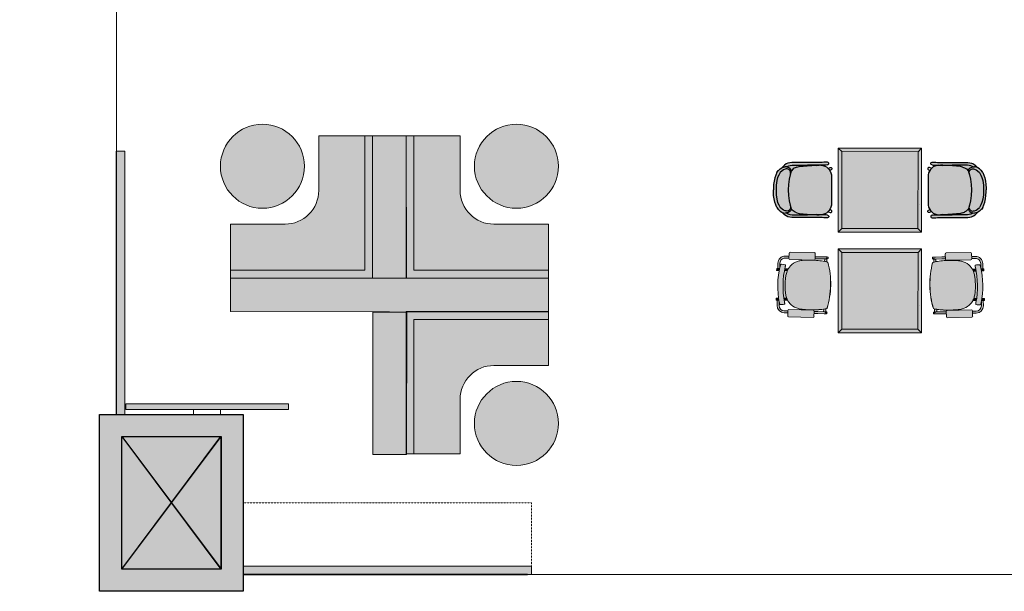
# Model space of a CAD drawing. Header units: millimetres. Extents: x 31882 to 271790, y -35693 to 24917.
# Tile 270 of 524: x 112791 to 121718, y 4049 to 9229. Entities that reach past the tile are written whole.
import ezdxf

# ---------------------------------------------------------------- set-up
doc = ezdxf.new("R2010")
doc.units = ezdxf.units.MM
doc.header["$MEASUREMENT"] = 0
doc.linetypes.add('( Dashed )', pattern=[0.75, 0.5, -0.25])
doc.linetypes.add('DASHED', pattern=[19.05, 12.7, -6.35])
for name, color, linetype, lineweight in [('00 Structural', 2, 'Continuous', 25), ('02 Furniture', 14, 'Continuous', 25), ('02_Elevation 00', 8, 'Continuous', 9), ('02_Elevation 01', 14, 'Continuous', 9), ('08_Hatch', 140, 'Continuous', 9), ('Furniture', 14, 'Continuous', 9), ('Grey', 8, 'Continuous', 9), ('Grey - 8', 8, 'DASHED', 15), ('Layer 1', 7, 'Continuous', 0)]:
    doc.layers.add(name, color=color, linetype=linetype, lineweight=lineweight)
doc.layers.add('03 Partition', color=7, linetype='Continuous', lineweight=25, true_color=0x2776bb)
doc.layers.add('Furniture blocks', color=6, linetype='Continuous')

# ---------------------------------------------------------------- blocks, each defined once
blk = doc.blocks.new("3' dia table")
at = {"layer": 'Layer 1'}
h = blk.add_hatch(color=255, dxfattribs=at)
h.dxf.hatch_style = 1
edge = h.paths.add_edge_path()
edge.add_arc((8817.44, -115.92), 21, 0, 360)
at = {"layer": 'Layer 1', "color": 14}
blk.add_circle((8817.44, -115.92), 21, dxfattribs=at)
blk = doc.blocks.new('olalal')
at = {"ltscale": 0.25}
h = blk.add_hatch(color=255, dxfattribs=at)
h.dxf.hatch_style = 1
edge = h.paths.add_edge_path()
edge.add_line((1721973.68, -79116.21), (1721954.16, -79116.21))
edge.add_line((1721954.16, -79116.21), (1721954.16, -79132.69))
edge.add_line((1721954.16, -79132.69), (1722002.16, -79132.69))
edge.add_line((1722002.16, -79132.69), (1722002.16, -79084.69))
edge.add_line((1722002.16, -79084.69), (1721985.68, -79084.69))
edge.add_line((1721985.68, -79084.69), (1721985.68, -79104.21))
edge.add_arc((1721973.68, -79104.21), 12, 270, 360, ccw=False)
h.paths.add_polyline_path([(1722004.92, -79084.69), (1722002.16, -79084.69), (1722002.16, -79132.69), (1721954.16, -79132.69), (1721954.16, -79135.51), (1722004.92, -79135.51)])
h = blk.add_hatch(color=209, dxfattribs=at)
h.dxf.hatch_style = 1
h.paths.add_polyline_path([(1722004.92, -79135.51), (1722004.92, -79084.69), (1722016.92, -79084.69), (1722017.05, -79135.51)])
h = blk.add_hatch(color=255, dxfattribs=at)
h.dxf.hatch_style = 1
edge = h.paths.add_edge_path()
edge.add_line((1722048.16, -79116.21), (1722067.67, -79116.21))
edge.add_line((1722067.67, -79116.21), (1722067.67, -79132.69))
edge.add_line((1722067.67, -79132.69), (1722019.67, -79132.69))
edge.add_line((1722019.67, -79132.69), (1722019.67, -79084.69))
edge.add_line((1722019.67, -79084.69), (1722036.16, -79084.69))
edge.add_line((1722036.16, -79084.69), (1722036.16, -79104.21))
edge.add_arc((1722048.16, -79104.21), 12, 180, 270)
h.paths.add_polyline_path([(1722016.92, -79084.69), (1722019.67, -79084.69), (1722019.67, -79132.69), (1722067.67, -79132.69), (1722067.67, -79135.51), (1722016.92, -79135.51)])
h = blk.add_hatch(color=209, dxfattribs=at)
h.dxf.hatch_style = 1
h.paths.add_polyline_path([(1722067.69, -79135.44), (1721954.16, -79135.44), (1721954.16, -79147.44), (1722067.69, -79147.58)])
h = blk.add_hatch(color=209, dxfattribs=at)
h.dxf.hatch_style = 1
h.paths.add_polyline_path([(1722004.95, -79147.58), (1722004.95, -79198.4), (1722016.95, -79198.4), (1722017.09, -79147.58)])
h = blk.add_hatch(color=255, dxfattribs=at)
h.dxf.hatch_style = 1
edge = h.paths.add_edge_path()
edge.add_line((1722048.16, -79166.67), (1722067.67, -79166.67))
edge.add_line((1722067.67, -79166.67), (1722067.67, -79150.19))
edge.add_line((1722067.67, -79150.19), (1722019.67, -79150.19))
edge.add_line((1722019.67, -79150.19), (1722019.67, -79198.19))
edge.add_line((1722019.67, -79198.19), (1722036.16, -79198.19))
edge.add_line((1722036.16, -79198.19), (1722036.16, -79178.67))
edge.add_arc((1722048.16, -79178.67), 12, 90, 180, ccw=False)
h.paths.add_polyline_path([(1722016.92, -79198.19), (1722019.67, -79198.19), (1722019.67, -79150.19), (1722067.67, -79150.19), (1722067.67, -79147.37), (1722016.92, -79147.37)])
at = {"layer": '02_Elevation 01'}
for points in [[(1721973.68, -79116.21), (1721954.16, -79116.21), (1721954.16, -79132.69), (1722002.16, -79132.69), (1722002.16, -79084.69), (1721985.68, -79084.69), (1721985.68, -79104.21, -0.414214)], [(1722048.16, -79116.21), (1722067.67, -79116.21), (1722067.67, -79132.69), (1722019.67, -79132.69), (1722019.67, -79084.69), (1722036.16, -79084.69), (1722036.16, -79104.21, 0.414214)], [(1722048.16, -79166.67), (1722067.67, -79166.67), (1722067.67, -79150.19), (1722019.67, -79150.19), (1722019.67, -79198.19), (1722036.16, -79198.19), (1722036.16, -79178.67, -0.414214)]]:
    blk.add_lwpolyline(points, format="xyb", close=True, dxfattribs=at)
at = {"layer": '02_Elevation 01', "ltscale": 0.25}
for points in [[(1722004.92, -79084.69), (1722002.16, -79084.69), (1722002.16, -79132.69), (1721954.16, -79132.69), (1721954.16, -79135.51), (1722004.92, -79135.51), (1722004.92, -79084.69)], [(1722016.92, -79084.69), (1722019.67, -79084.69), (1722019.67, -79132.69), (1722067.67, -79132.69), (1722067.67, -79135.51), (1722016.92, -79135.51), (1722016.92, -79084.69)], [(1722016.92, -79198.19), (1722019.67, -79198.19), (1722019.67, -79150.19), (1722067.67, -79150.19), (1722067.67, -79147.37), (1722016.92, -79147.37), (1722016.92, -79198.19)]]:
    blk.add_lwpolyline(points, dxfattribs=at)
for points in [[(1722004.92, -79135.51), (1722004.92, -79084.69), (1722016.92, -79084.69), (1722017.05, -79135.51)], [(1722067.69, -79135.44), (1721954.16, -79135.44), (1721954.16, -79147.44), (1722067.69, -79147.58)], [(1722004.95, -79147.58), (1722004.95, -79198.4), (1722016.95, -79198.4), (1722017.09, -79147.58)]]:
    blk.add_lwpolyline(points, close=True, dxfattribs=at)
at = {"layer": '02_Elevation 01'}
for points in [[(1722002.16, -79096.69), (1722002.16, -79132.69), (1721966.16, -79132.69)], [(1722019.67, -79096.69), (1722019.67, -79132.69), (1722055.67, -79132.69)], [(1722019.67, -79186.19), (1722019.67, -79150.19), (1722055.67, -79150.19)]]:
    blk.add_lwpolyline(points, dxfattribs=at)
at = {"layer": 'Layer 1', "color": 14, "yscale": 0.7140545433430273, "zscale": 0.7140545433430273}
for p, xscale, rotation in [((1722048.36, -72799.41), 0.7140545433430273, 270.0000000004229), ((1721973.48, -72799.41), -0.7140545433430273, 89.99999999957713), ((1721973.48, -85483.47), 0.7140545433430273, 90.00000000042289)]:
    blk.add_blockref("3' dia table", p, dxfattribs=dict(at, xscale=xscale, rotation=rotation))
blk = doc.blocks.new('24 x 24 seater')
at = {"layer": 'Layer 1'}
h = blk.add_hatch(color=209, dxfattribs=at)
h.dxf.hatch_style = 1
h.paths.add_polyline_path([(8583.42, 39.76), (8613.4, 39.76), (8613.4, 69.56), (8583.42, 69.56)])
h = blk.add_hatch(color=255, dxfattribs=at)
h.dxf.hatch_style = 1
h.paths.add_polyline_path([(8584.74, 41.02), (8612.13, 41.07), (8612.08, 68.29), (8584.69, 68.24)])
at = {"layer": '02_Elevation 01'}
for p, q in [((8583.42, 69.56), (8584.69, 68.24)), ((8613.4, 69.56), (8612.08, 68.29)), ((8583.42, 39.76), (8584.74, 41.02)), ((8603.63, 40.55), (8603.63, 40.54)), ((8603.64, 41.25), (8603.64, 41.24)), ((8613.4, 39.76), (8612.13, 41.07))]:
    blk.add_line(p, q, dxfattribs=at)
at = {"layer": '02_Elevation 01', "ltscale": 3}
for points in [[(8583.42, 39.76), (8613.4, 39.76), (8613.4, 69.56), (8583.42, 69.56)], [(8584.74, 41.02), (8612.13, 41.07), (8612.08, 68.29), (8584.69, 68.24)]]:
    blk.add_lwpolyline(points, close=True, dxfattribs=at)
blk = doc.blocks.new('asdasdasd')
at = {"layer": 'Furniture blocks', "ltscale": 3, "transparency": 33554687}
h = blk.add_hatch(color=254, dxfattribs=at)
h.dxf.hatch_style = 1
h.paths.add_polyline_path([(-395.72, -1387.3), (-395.76, -1386.82), (-395.72, -1386.38), (-395.7, -1386.21), (-395.51, -1385.76), (-395.94, -1386.09), (-396.43, -1386.63), (-396.79, -1387.21), (-397.04, -1387.84), (-397.2, -1388.5), (-397.29, -1389.2), (-397.33, -1389.93), (-397.36, -1396.93), (-397.36, -1398.72), (-397.37, -1399.44), (-397.37, -1399.86), (-397.38, -1400.07), (-397.44, -1400.67), (-397.45, -1401.17), (-397.45, -1401.96), (-397.35, -1402.24), (-397.11, -1402.41), (-396.82, -1402.41), (-396.58, -1402.24), (-396.49, -1401.95), (-396.43, -1401.52), (-396.43, -1401.4), (-396.42, -1400.92), (-396.39, -1400.58), (-396.37, -1400.05), (-396.37, -1399.86), (-396.36, -1399.45), (-396.36, -1398.89), (-396.36, -1398.84), (-396.36, -1398.74), (-396.36, -1398.72), (-396.36, -1396.93), (-396.39, -1394.77), (-396.37, -1389.96), (-396.34, -1389.28), (-396.26, -1388.67), (-396.13, -1388.13), (-395.94, -1387.65)])
h.paths.add_polyline_path([(-394.37, -1385.72), (-393.72, -1385.08), (-392.85, -1384.54), (-391.93, -1384.15), (-390.84, -1383.86), (-389.27, -1383.61), (-387.52, -1383.57), (-385.76, -1383.61), (-384.19, -1383.86), (-383.1, -1384.15), (-382.18, -1384.54), (-381.31, -1385.08), (-380.66, -1385.72), (-380.32, -1386.24), (-380.08, -1386.83), (-380.02, -1387.21, -0.526709), (-381.64, -1388.76), (-380.83, -1389.01, 0.349179), (-379.31, -1387.37), (-379.31, -1387.3), (-379.27, -1386.82), (-379.31, -1386.38), (-379.34, -1386.21), (-379.52, -1385.76), (-379.53, -1385.72), (-379.6, -1385.6), (-379.94, -1385.01), (-380.51, -1384.44), (-380.57, -1384.38), (-381.27, -1383.88), (-382.2, -1383.44), (-383.16, -1383.12), (-384.32, -1382.87), (-385.59, -1382.72), (-386.81, -1382.67), (-387.52, -1382.68), (-388.22, -1382.67), (-389.44, -1382.72), (-390.71, -1382.87), (-391.87, -1383.12), (-392.83, -1383.44), (-393.76, -1383.88), (-394.46, -1384.38), (-394.52, -1384.44), (-395.09, -1385.01), (-395.43, -1385.6), (-395.5, -1385.72), (-395.51, -1385.76), (-395.7, -1386.21), (-395.72, -1386.38), (-395.76, -1386.82), (-395.72, -1387.3), (-395.94, -1387.65), (-396.13, -1388.13), (-396.26, -1388.67), (-396.34, -1389.28), (-396.37, -1389.96), (-396.39, -1394.77), (-396.36, -1396.93), (-396.36, -1398.74), (-396.34, -1398.13), (-396.12, -1394.63), (-396.03, -1393.2), (-395.97, -1392.52), (-395.88, -1391.84), (-395.69, -1391.05), (-395.42, -1390.37), (-395.25, -1390.1), (-395.01, -1389.73), (-394.2, -1389.01), (-393.39, -1388.76, -0.526709), (-395.01, -1387.21), (-394.95, -1386.83), (-394.71, -1386.24)])
h.paths.add_polyline_path([(-378.61, -1386.63), (-379.09, -1386.09), (-379.52, -1385.76), (-379.34, -1386.21), (-379.31, -1386.38), (-379.27, -1386.82), (-379.31, -1387.3), (-379.1, -1387.65), (-378.9, -1388.13), (-378.77, -1388.67), (-378.7, -1389.28), (-378.66, -1389.96), (-378.64, -1394.77), (-378.67, -1396.93), (-378.67, -1398.72), (-378.67, -1398.74), (-378.67, -1398.84), (-378.67, -1398.89), (-378.67, -1399.45), (-378.66, -1399.86), (-378.66, -1400.05), (-378.64, -1400.58), (-378.61, -1400.92), (-378.6, -1401.4), (-378.6, -1401.52), (-378.54, -1401.95), (-378.45, -1402.24), (-378.21, -1402.41), (-377.92, -1402.41), (-377.68, -1402.24), (-377.58, -1401.96), (-377.58, -1401.17), (-377.6, -1400.67), (-377.65, -1400.07), (-377.66, -1399.86), (-377.66, -1399.44), (-377.67, -1398.72), (-377.67, -1396.93), (-377.7, -1389.93), (-377.74, -1389.2), (-377.83, -1388.5), (-377.99, -1387.84), (-378.24, -1387.21)])
h.paths.add_polyline_path([(-378.77, -1388.67), (-378.9, -1388.13), (-379.1, -1387.65), (-379.31, -1387.3), (-379.31, -1387.37, -0.349179), (-380.83, -1389.01), (-380.02, -1389.73), (-379.78, -1390.1), (-379.61, -1390.37), (-379.34, -1391.05), (-379.15, -1391.84), (-379.06, -1392.52), (-379.01, -1393.2), (-378.91, -1394.63), (-378.69, -1398.13), (-378.67, -1398.74), (-378.67, -1396.93), (-378.64, -1394.77), (-378.66, -1389.96), (-378.7, -1389.28)])
h = blk.add_hatch(color=255, dxfattribs=at)
h.dxf.hatch_style = 1
h.paths.add_polyline_path([(-380.32, -1386.24), (-380.66, -1385.72), (-381.31, -1385.08), (-382.18, -1384.54), (-383.1, -1384.15), (-384.19, -1383.86), (-385.76, -1383.61), (-387.52, -1383.57), (-389.27, -1383.61), (-390.84, -1383.86), (-391.93, -1384.15), (-392.85, -1384.54), (-393.72, -1385.08), (-394.37, -1385.72), (-394.71, -1386.24), (-394.95, -1386.83), (-395.01, -1387.21, 0.526709), (-393.39, -1388.76), (-392.88, -1388.6), (-391.34, -1388.25), (-389.43, -1387.97), (-387.52, -1387.88), (-385.6, -1387.97), (-383.69, -1388.25), (-382.15, -1388.6), (-381.64, -1388.76, 0.526709), (-380.02, -1387.21), (-380.08, -1386.83)])
h = blk.add_hatch(color=255, dxfattribs=at)
h.dxf.hatch_style = 1
h.paths.add_polyline_path([(-379.06, -1392.52), (-379.15, -1391.84), (-379.34, -1391.05), (-379.61, -1390.37), (-379.78, -1390.1), (-380.02, -1389.73), (-380.83, -1389.01), (-382.15, -1388.6), (-383.69, -1388.25), (-385.6, -1387.97), (-387.51, -1387.88), (-387.52, -1387.88), (-389.43, -1387.97), (-391.34, -1388.25), (-392.88, -1388.6), (-394.2, -1389.01), (-395.01, -1389.73), (-395.25, -1390.1), (-395.42, -1390.37), (-395.69, -1391.05), (-395.88, -1391.84), (-395.97, -1392.52), (-396.03, -1393.2), (-396.12, -1394.63), (-396.34, -1398.13), (-396.36, -1398.74), (-396.36, -1399.45), (-396.36, -1399.59, 0.369238), (-392.96, -1403.34), (-382.07, -1403.34, 0.369238), (-378.67, -1399.59), (-378.67, -1399.45), (-378.67, -1398.74), (-378.69, -1398.13), (-378.91, -1394.63), (-379.01, -1393.2)])
at = {"layer": 'Furniture blocks', "color": 14}
for p, q in [((-395.78, -1387.71), (-395.78, -1387.71)), ((-395.01, -1387.24), (-395.01, -1387.21)), ((-387.52, -1387.88), (-387.52, -1387.88)), ((-380.02, -1387.24), (-380.02, -1387.21)), ((-379.25, -1387.71), (-379.25, -1387.71)), ((-395.79, -1398.15), (-395.79, -1398.15)), ((-379.24, -1398.15), (-379.24, -1398.15))]:
    blk.add_line(p, q, dxfattribs=at)
for points in [[(-393.76, -1383.88), (-394.46, -1384.38), (-394.52, -1384.44), (-395.09, -1385.01), (-395.43, -1385.6), (-395.5, -1385.72), (-395.51, -1385.76), (-395.7, -1386.21), (-395.72, -1386.38), (-395.76, -1386.82)], [(-393.76, -1383.88), (-392.83, -1383.44), (-391.87, -1383.12), (-390.71, -1382.87), (-389.44, -1382.72), (-388.22, -1382.67), (-387.52, -1382.68)], [(-391.93, -1384.15), (-390.84, -1383.86), (-389.27, -1383.61), (-387.52, -1383.57), (-385.76, -1383.61), (-384.19, -1383.86), (-383.1, -1384.15), (-382.18, -1384.54), (-381.31, -1385.08)], [(-381.27, -1383.88), (-382.2, -1383.44), (-383.16, -1383.12), (-384.32, -1382.87), (-385.59, -1382.72), (-386.81, -1382.67), (-387.51, -1382.68)], [(-381.27, -1383.88), (-380.57, -1384.38), (-380.51, -1384.44), (-379.94, -1385.01), (-379.6, -1385.6), (-379.53, -1385.72), (-379.52, -1385.76), (-379.34, -1386.21), (-379.31, -1386.38), (-379.27, -1386.82)], [(-396.49, -1401.95), (-396.58, -1402.24), (-396.82, -1402.41), (-397.11, -1402.41), (-397.35, -1402.24), (-397.45, -1401.95), (-397.45, -1401.95), (-397.45, -1401.94), (-397.45, -1401.17), (-397.44, -1400.67), (-397.38, -1400.07), (-397.37, -1399.86), (-397.37, -1399.44), (-397.36, -1398.72), (-397.36, -1396.93), (-397.33, -1389.93), (-397.29, -1389.2), (-397.2, -1388.5), (-397.04, -1387.84), (-396.79, -1387.21), (-396.43, -1386.63), (-395.94, -1386.09), (-395.51, -1385.76)], [(-395.72, -1387.3), (-395.94, -1387.65), (-396.13, -1388.13), (-396.26, -1388.67), (-396.34, -1389.28), (-396.37, -1389.96), (-396.39, -1394.77)], [(-394.2, -1389.01), (-392.88, -1388.6), (-391.34, -1388.25), (-389.43, -1387.97), (-387.52, -1387.88), (-387.51, -1387.88), (-385.6, -1387.97), (-383.69, -1388.25), (-382.15, -1388.6), (-380.83, -1389.01)], [(-378.54, -1401.95), (-378.45, -1402.24), (-378.21, -1402.41), (-377.92, -1402.41), (-377.68, -1402.24), (-377.58, -1401.95), (-377.58, -1401.95), (-377.58, -1401.94), (-377.58, -1401.17), (-377.6, -1400.67), (-377.65, -1400.07), (-377.66, -1399.86), (-377.66, -1399.44), (-377.67, -1398.72), (-377.67, -1396.93), (-377.7, -1389.93), (-377.74, -1389.2), (-377.83, -1388.5), (-377.99, -1387.84), (-378.24, -1387.21), (-378.61, -1386.63), (-379.09, -1386.09), (-379.52, -1385.76)], [(-379.31, -1387.3), (-379.1, -1387.65), (-378.9, -1388.13), (-378.77, -1388.67), (-378.7, -1389.28), (-378.66, -1389.96), (-378.64, -1394.77)], [(-395.69, -1391.05), (-395.88, -1391.84), (-395.97, -1392.52), (-396.03, -1393.2), (-396.12, -1394.63), (-396.34, -1398.13), (-396.36, -1398.83), (-396.36, -1398.85), (-396.36, -1398.96)], [(-379.34, -1391.05), (-379.15, -1391.84), (-379.06, -1392.52), (-379.01, -1393.2), (-378.91, -1394.63), (-378.69, -1398.13), (-378.67, -1398.83), (-378.67, -1398.85), (-378.67, -1398.96)], [(-396.49, -1401.95), (-396.43, -1401.52), (-396.43, -1401.4), (-396.42, -1400.92), (-396.39, -1400.58), (-396.37, -1400.05), (-396.37, -1399.86), (-396.36, -1399.45), (-396.36, -1398.72), (-396.36, -1396.93), (-396.39, -1394.77)], [(-378.54, -1401.95), (-378.6, -1401.52), (-378.6, -1401.4), (-378.61, -1400.92), (-378.64, -1400.58), (-378.66, -1400.05), (-378.66, -1399.86), (-378.67, -1399.45), (-378.67, -1398.72), (-378.67, -1396.93), (-378.64, -1394.77)], [(-395.32, -1402.24), (-395.45, -1402.64), (-395.55, -1402.86), (-395.56, -1402.87), (-395.59, -1403.04), (-395.56, -1403.21), (-395.46, -1403.36), (-395.31, -1403.46), (-395.14, -1403.49), (-394.96, -1403.46), (-394.81, -1403.36), (-394.71, -1403.21), (-394.71, -1403.21), (-394.58, -1402.93)], [(-379.71, -1402.24), (-379.58, -1402.64), (-379.48, -1402.86), (-379.47, -1402.87), (-379.44, -1403.04), (-379.47, -1403.21), (-379.57, -1403.36), (-379.72, -1403.46), (-379.9, -1403.49), (-380.07, -1403.46), (-380.22, -1403.36), (-380.32, -1403.21), (-380.32, -1403.21), (-380.45, -1402.93)]]:
    blk.add_lwpolyline(points, dxfattribs=at)
for points in [[(-393.39, -1388.76, -0.526709), (-395.01, -1387.21), (-394.95, -1386.83), (-394.71, -1386.24), (-394.37, -1385.72), (-393.72, -1385.08), (-392.85, -1384.54), (-391.93, -1384.15)], [(-395.69, -1391.05), (-395.42, -1390.37), (-395.25, -1390.1), (-395.01, -1389.73), (-394.2, -1389.01, -0.349179), (-395.72, -1387.37), (-395.72, -1387.3), (-395.76, -1386.82)], [(-381.64, -1388.76, 0.526709), (-380.02, -1387.21), (-380.08, -1386.83), (-380.32, -1386.24), (-380.66, -1385.72), (-381.31, -1385.08)], [(-379.34, -1391.05), (-379.61, -1390.37), (-379.78, -1390.1), (-380.02, -1389.73), (-380.83, -1389.01, 0.349179), (-379.31, -1387.37), (-379.31, -1387.3), (-379.27, -1386.82)], [(-396.36, -1399.59, 0.369238), (-392.96, -1403.34), (-382.07, -1403.34, 0.369238), (-378.67, -1399.59)]]:
    blk.add_lwpolyline(points, format="xyb", dxfattribs=at)
blk = doc.blocks.new('eryey')
at = {"layer": '02 Furniture', "xscale": -1, "rotation": 270.0000000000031}
blk.add_blockref('24 x 24 seater', (1719335.06, -87332.11), dxfattribs=at)
at = {"layer": 'Furniture blocks', "rotation": 90.0000000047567}
blk.add_blockref('asdasdasd', (1717969.12, -78346.21), dxfattribs=at)
at = {"layer": 'Furniture blocks', "xscale": -1, "rotation": 269.9999999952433}
blk.add_blockref('asdasdasd', (1720810.36, -78346.21), dxfattribs=at)
blk = doc.blocks.new('A$C8e4e445a')
at = {"layer": 'Grey - 8', "linetype": 'Continuous'}
h = blk.add_hatch(color=255, dxfattribs=at)
h.dxf.hatch_style = 1
h.paths.add_polyline_path([(14.26, 9.21, -0.414214), (16.21, 7.95), (16.44, 6.86, -0.005063), (16.65, 6.36), (17.15, 6.47), (16.81, 8.08, 0.414214), (14.13, 9.81), (13.05, 9.58), (13.18, 8.97)])
edge = h.paths.add_edge_path()
edge.add_line((4.14, 7.04), (5.24, 7.28))
edge.add_line((5.24, 7.28), (5.11, 7.88))
edge.add_line((5.11, 7.88), (4.01, 7.65))
edge.add_line((4.01, 7.65), (2.1, 7.24))
edge.add_line((2.1, 7.24), (1.5, 7.11))
edge.add_ellipse((1.57, 6.81), major_axis=(-0.065, 0.302), ratio=0.999507, start_angle=0, end_angle=180)
edge.add_line((1.63, 6.51), (1.72, 6.53))
edge.add_line((1.72, 6.53), (1.65, 6.83))
edge.add_line((1.65, 6.83), (1.7, 6.84))
edge.add_arc((2.01, 6.91), 0.317, 193.0455, 229.9666)
edge.add_ellipse((2, 6.9), major_axis=(-0.065, 0.302), ratio=0.999507, start_angle=127.812, end_angle=180)
edge.add_line((2.07, 6.6), (2.23, 6.64))
edge.add_line((2.23, 6.64), (4.14, 7.04))
edge = h.paths.add_edge_path()
edge.add_line((2.37, 6.67), (2.23, 6.64))
edge.add_line((2.23, 6.64), (2.07, 6.6))
edge.add_ellipse((2, 6.9), major_axis=(-0.065, 0.302), ratio=0.999507, start_angle=127.812, end_angle=180, ccw=False)
edge.add_arc((2.01, 6.91), 0.317, 193.0455, 229.9666, ccw=False)
edge.add_line((1.7, 6.84), (1.65, 6.83))
edge.add_arc((1.96, 6.89), 0.309, 191.2342, 192.0588)
edge.add_line((1.65, 6.82), (1.91, 5.62))
edge.add_arc((8.42, -8.27), 15.33, 112.5635, 115.1051, ccw=False)
edge.add_line((2.53, 5.89), (2.37, 6.67))
h = blk.add_hatch(color=255, dxfattribs=at)
h.dxf.hatch_style = 1
h.paths.add_polyline_path([(4.57, -8.5, 0.017446), (5.59, -8.51, 0.029294), (7.67, -8.32, 0.016595), (9.54, -7.98, 0.004864), (10.59, -7.74, 0.007199), (11.39, -7.54, 0.012078), (12.08, -7.34, 0.022183), (12.87, -7.05, 0.0396), (13.81, -6.57, 0.127383), (15.61, -4.72, 0.084429), (16.17, -3.07), (17.05, -2.89, 0.082269), (15.28, 5.43), (14.39, 5.25, 0.012075), (14.2, 5.51, 0.080463), (13.11, 6.6, 0.119714), (10.82, 7.48, 0.044888), (9.57, 7.52, 0.024281), (8.45, 7.41, 0.010103), (7.41, 7.23, 0.005653), (6.34, 7.01, 0.010314), (5.11, 6.73, 0.000413), (5.08, 6.72, 0.003973), (4.64, 6.6, 0.001388), (4.53, 6.57, 0.012418), (3.54, 6.26, 0.034746), (1.59, 5.46, 0.068473), (2.12, -1.73, 0.06847)])
edge = h.paths.add_edge_path()
edge.add_ellipse((9.26, -10.13), major_axis=(0.16, 0.247), ratio=0.992436, start_angle=135.2175, end_angle=224.7825)
edge.add_line((9.32, -10.42), (16.68, -8.84))
edge.add_ellipse((16.62, -8.56), major_axis=(0.247, -0.16), ratio=0.992436, start_angle=-44.7825, end_angle=44.7825)
edge.add_line((16.91, -8.5), (16.56, -6.85))
edge.add_ellipse((16.27, -6.91), major_axis=(0.16, 0.247), ratio=0.992436, start_angle=-44.7825, end_angle=44.7825)
edge.add_line((16.21, -6.62), (8.84, -8.2))
edge.add_ellipse((8.91, -8.48), major_axis=(0.247, -0.16), ratio=0.992436, start_angle=135.2175, end_angle=224.7825)
edge.add_line((8.62, -8.54), (8.97, -10.19))
h.paths.add_polyline_path([(17.08, -4.11, 0.00295), (17.08, -4.23, 0.003672), (17.08, -4.33, 0.005417), (17.08, -4.4, 0.010104), (17.09, -4.47, 0.012558), (17.09, -4.51, 0.030037), (17.1, -4.56, 0.06285), (17.13, -4.62, 0.25677), (17.3, -4.73), (17.64, -4.74, 0.063281), (17.7, -4.74), (18.43, -4.58, 0.06795), (18.49, -4.56, 0.104385), (18.57, -4.49, 0.059613), (18.62, -4.42, 0.034679), (18.64, -4.34, 0.021016), (18.66, -4.26, 0.020694), (18.68, -4.13, 0.026288), (18.69, -3.92, 0.106209), (16.35, 7.07, 0.027911), (16.24, 7.27, 0.019034), (16.18, 7.36, 0.01967), (16.14, 7.42, 0.021188), (16.1, 7.46, 0.041274), (16.04, 7.51, 0.065891), (15.97, 7.55, 0.143639), (15.84, 7.56), (15.11, 7.4, 0.062962), (15.05, 7.38), (14.75, 7.23, 0.277506), (14.63, 7.05, 0.055383), (14.64, 6.98, 0.022248), (14.65, 6.93, 0.011237), (14.67, 6.88, 0.007592), (14.69, 6.82, 0.005316), (14.73, 6.72, 0.004066), (14.8, 6.57, -0.106077)])
edge = h.paths.add_edge_path()
edge.add_ellipse((5.56, 7.21), major_axis=(-0.16, -0.247), ratio=0.992436, start_angle=-44.7825, end_angle=44.7825)
edge.add_line((5.61, 6.92), (12.98, 8.49))
edge.add_ellipse((12.92, 8.78), major_axis=(-0.247, 0.16), ratio=0.992436, start_angle=135.2175, end_angle=224.7825)
edge.add_line((13.2, 8.84), (12.85, 10.49))
edge.add_ellipse((12.57, 10.43), major_axis=(-0.16, -0.247), ratio=0.992436, start_angle=135.2175, end_angle=224.7825)
edge.add_line((12.51, 10.71), (5.14, 9.14))
edge.add_ellipse((5.2, 8.85), major_axis=(-0.247, 0.16), ratio=0.992436, start_angle=-44.7825, end_angle=44.7825)
edge.add_line((4.92, 8.8), (5.27, 7.14))
h = blk.add_hatch(color=255, dxfattribs=at)
h.dxf.hatch_style = 1
h.paths.add_polyline_path([(17.46, 6.49), (16.67, 6.32, -0.0051), (16.87, 5.82), (17.57, 5.97)], flags=16)
h.paths.add_polyline_path([(15.28, 5.43, 0.006033), (15.04, 6.02), (13.98, 5.79, -0.018312), (14.2, 5.51, -0.012075), (14.39, 5.25)])
h.paths.add_polyline_path([(16.87, 5.82, -0.000383), (16.89, 5.78), (17.59, 5.93, 0.414214), (17.62, 5.98), (17.51, 6.5, 0.414214), (17.46, 6.53), (16.65, 6.36, -0.000384), (16.67, 6.32), (17.46, 6.49), (17.47, 6.49), (17.58, 5.97)])
h = blk.add_hatch(color=255, dxfattribs=at)
h.dxf.hatch_style = 1
h.paths.add_polyline_path([(19.48, -2.96), (19.36, -2.43), (18.66, -2.58, -0.005101), (18.68, -3.13)])
h.paths.add_polyline_path([(17.05, -2.89), (16.17, -3.07, -0.032893), (16.02, -3.74), (17.07, -3.51, 0.006033)])
h = blk.add_hatch(color=255, dxfattribs=at)
h.dxf.hatch_style = 1
h.paths.add_polyline_path([(18.68, -3.13, -0.000384), (18.68, -3.17), (19.49, -3, 0.414214), (19.53, -2.95), (19.41, -2.42, 0.414214), (19.36, -2.39), (18.66, -2.54, -0.000383), (18.66, -2.58), (19.36, -2.43), (19.37, -2.43), (19.49, -2.96)])
h = blk.add_hatch(color=255, dxfattribs=at)
h.dxf.hatch_style = 1
h.paths.add_polyline_path([(17.67, -6.74), (16.58, -6.97), (16.71, -7.58), (17.8, -7.35, 0.414214), (19.53, -4.67), (19.19, -3.06), (18.68, -3.17, -0.004928), (18.69, -3.7), (18.93, -4.8, -0.414214)])
edge = h.paths.add_edge_path()
edge.add_ellipse((5.54, -9.65), major_axis=(0.065, -0.302), ratio=0.999507, start_angle=180, end_angle=232.188)
edge.add_arc((5.55, -9.65), 0.317, 154.1198, 191.1034)
edge.add_line((5.24, -9.71), (5.19, -9.72))
edge.add_line((5.19, -9.72), (5.12, -9.42))
edge.add_line((5.12, -9.42), (5.04, -9.44))
edge.add_ellipse((5.11, -9.74), major_axis=(-0.065, 0.302), ratio=0.999507, start_angle=0, end_angle=180)
edge.add_line((5.17, -10.04), (5.77, -9.92))
edge.add_line((5.77, -9.92), (7.67, -9.51))
edge.add_line((7.67, -9.51), (8.78, -9.27))
edge.add_line((8.78, -9.27), (8.65, -8.67))
edge.add_line((8.65, -8.67), (7.54, -8.91))
edge.add_line((7.54, -8.91), (5.64, -9.31))
edge.add_line((5.64, -9.31), (5.48, -9.35))
edge = h.paths.add_edge_path()
edge.add_arc((5.51, -9.65), 0.326, 192.0798, 192.8626)
edge.add_line((5.19, -9.72), (5.24, -9.71))
edge.add_arc((5.55, -9.65), 0.317, 154.1198, 191.1034, ccw=False)
edge.add_ellipse((5.54, -9.65), major_axis=(0.065, -0.302), ratio=0.999507, start_angle=180, end_angle=232.188, ccw=False)
edge.add_line((5.48, -9.35), (5.64, -9.31))
edge.add_line((5.64, -9.31), (5.78, -9.28))
edge.add_line((5.78, -9.28), (5.61, -8.51))
edge.add_arc((5.2, 6.11), 14.62, 268.9326, 271.599, ccw=False)
edge.add_line((4.93, -8.51), (5.19, -9.72))
at = {"layer": 'Furniture'}
for p, q in [((12.51, 10.71), (5.14, 9.14)), ((13.2, 8.84), (12.85, 10.49)), ((14.13, 9.81), (13.05, 9.58)), ((14.26, 9.21), (13.18, 8.97)), ((2.1, 7.24), (1.5, 7.11)), ((1.72, 6.53), (1.63, 6.51)), ((1.7, 6.84), (1.65, 6.83)), ((1.91, 5.62), (1.65, 6.82)), ((2.23, 6.64), (2.07, 6.6)), ((2.1, 7.24), (4.01, 7.65)), ((2.23, 6.64), (4.14, 7.04)), ((2.53, 5.89), (2.37, 6.67)), ((5.11, 7.88), (4.01, 7.65)), ((5.24, 7.28), (4.14, 7.04)), ((4.92, 8.8), (5.27, 7.14)), ((5.61, 6.92), (12.98, 8.49)), ((14.75, 7.23), (15.05, 7.38)), ((15.84, 7.56), (15.11, 7.4)), ((16.44, 6.86), (16.21, 7.95)), ((17.46, 6.53), (16.65, 6.36)), ((17.46, 6.49), (16.67, 6.32)), ((17.15, 6.47), (16.81, 8.08)), ((17.57, 5.97), (17.46, 6.49)), ((17.47, 6.49), (17.46, 6.49)), ((17.58, 5.97), (17.47, 6.49)), ((17.62, 5.98), (17.51, 6.5)), ((13.98, 5.79), (15.04, 6.02)), ((15.28, 5.43), (14.39, 5.25)), ((17.57, 5.97), (16.87, 5.82)), ((16.87, 5.82), (17.58, 5.97)), ((16.89, 5.78), (17.59, 5.93)), ((2.12, -1.73), (2.1, -1.73)), ((2.12, -1.73), (2.1, -1.73)), ((2.12, -1.73), (2.12, -1.73)), ((2.12, -1.73), (2.12, -1.73)), ((16.16, -3.08), (17.05, -2.89)), ((19.36, -2.39), (18.66, -2.54)), ((19.36, -2.43), (18.66, -2.58)), ((19.48, -2.96), (18.68, -3.13)), ((18.68, -3.13), (19.49, -2.96)), ((18.68, -3.17), (19.49, -3)), ((19.48, -2.96), (19.36, -2.43)), ((19.37, -2.43), (19.36, -2.43)), ((19.49, -2.96), (19.37, -2.43)), ((19.53, -2.95), (19.41, -2.42)), ((17.07, -3.51), (16.02, -3.74)), ((17.64, -4.74), (17.3, -4.73)), ((17.7, -4.74), (18.43, -4.58)), ((18.69, -3.7), (18.93, -4.8)), ((19.19, -3.06), (19.53, -4.67)), ((5.19, -9.72), (4.93, -8.51)), ((5.78, -9.28), (5.61, -8.51)), ((5.64, -9.31), (7.54, -8.91)), ((8.65, -8.67), (7.54, -8.91)), ((8.62, -8.54), (8.97, -10.19)), ((16.21, -6.62), (8.84, -8.2)), ((9.32, -10.42), (16.68, -8.84)), ((16.91, -8.5), (16.56, -6.85)), ((17.67, -6.74), (16.58, -6.97)), ((17.8, -7.35), (16.71, -7.58)), ((5.12, -9.42), (5.04, -9.44)), ((5.77, -9.92), (5.17, -10.04)), ((5.19, -9.72), (5.24, -9.71)), ((5.64, -9.31), (5.48, -9.35)), ((5.77, -9.92), (7.67, -9.51)), ((8.78, -9.27), (7.67, -9.51))]:
    blk.add_line(p, q, dxfattribs=at)
for points in [[(1.57, 5.45, -0.037417), (3.7, 6.32, -0.010908), (4.53, 6.57, -0.01045), (5.59, 6.85, -0.00839), (6.72, 7.09, -0.002115), (7.12, 7.17)], [(1.59, 5.46, -0.034746), (3.54, 6.26, -0.019543), (5.11, 6.73, -0.010314), (6.34, 7.01, -0.005715), (7.42, 7.23)], [(1.59, 5.46, -0.035107), (3.55, 6.27, -0.014267), (4.64, 6.6, -0.01493), (6.3, 7.01)], [(1.65, 6.83), (1.65, 6.83, 0.003597), (1.65, 6.82)], [(1.8, 6.67), (1.8, 6.67, -0.162507), (1.7, 6.84)], [(7.42, 7.23, -0.009988), (8.45, 7.41, -0.0241), (9.56, 7.52, -0.045191), (10.82, 7.48, -0.119714), (13.11, 6.6, -0.080463), (14.2, 5.51, -0.046498), (14.85, 4.44, -0.028639), (15.27, 3.41, -0.022988), (15.66, 2.12, -0.010481), (15.87, 1.21)], [(14.8, 6.57, -0.004233), (14.73, 6.72, -0.00481), (14.7, 6.81, -0.008671), (14.67, 6.88, -0.011237), (14.65, 6.93, -0.022248), (14.64, 6.98, -0.039049), (14.63, 7.03, -0.300994), (14.75, 7.23)], [(17.08, -4.1), (17.08, -4.1, 0.105972), (14.8, 6.57)], [(15.05, 7.38), (15.05, 7.38, -0.062769), (15.11, 7.4)], [(15.84, 7.56, -0.143467), (15.97, 7.55, -0.07219), (16.05, 7.51, -0.039766), (16.1, 7.46, -0.022115), (16.14, 7.41, -0.017208), (16.18, 7.36, -0.021304), (16.25, 7.25, -0.027023), (16.35, 7.06)], [(16.35, 7.06), (16.35, 7.06, -0.106115), (18.69, -3.92)], [(2.1, -1.73), (2.1, -1.73, -0.068515), (1.57, 5.45)], [(2.12, -1.73), (2.12, -1.73, -0.068473), (1.59, 5.46)], [(2.12, -1.73), (2.12, -1.73, -0.068473), (1.59, 5.46)], [(15.87, 1.21, -0.017649), (16.13, -0.26, -0.024735), (16.25, -1.51, -0.04293), (16.19, -2.9, -0.092853), (15.61, -4.72, -0.127383), (13.81, -6.57, -0.0396), (12.87, -7.05, -0.022183), (12.08, -7.34, -0.012078), (11.39, -7.54, -0.006956), (10.62, -7.73)], [(4.56, -8.5), (4.56, -8.5, -0.068515), (2.1, -1.73)], [(4.57, -8.5), (4.57, -8.5, -0.068474), (2.12, -1.73)], [(17.3, -4.73, -0.260013), (17.13, -4.62, -0.07066), (17.1, -4.55, -0.024429), (17.09, -4.51, -0.014445), (17.09, -4.46, -0.009002), (17.08, -4.4, -0.006112), (17.08, -4.31, -0.003772), (17.08, -4.21, -0.002709), (17.08, -4.1)], [(17.7, -4.74), (17.7, -4.74, -0.062723), (17.64, -4.74)], [(18.69, -3.92, -0.026771), (18.68, -4.13, -0.020694), (18.66, -4.26, -0.016461), (18.65, -4.32, -0.042359), (18.62, -4.42, -0.059613), (18.57, -4.49, -0.104385), (18.49, -4.56, -0.06795), (18.43, -4.58)], [(10.62, -7.73, -0.004989), (9.54, -7.98, -0.016595), (7.67, -8.32, -0.029294), (5.59, -8.51, -0.017446), (4.57, -8.5)], [(5.19, -9.72), (5.19, -9.72, 0.003416), (5.19, -9.72)], [(5.24, -9.71), (5.24, -9.71, -0.162787), (5.26, -9.52)]]:
    blk.add_lwpolyline(points, format="xyb", dxfattribs=at)
for centre, radius, start, end in [((14.6, 7.6), 2.26, 12.0588, 102.0588), ((14.6, 7.6), 1.64, 12.0588, 102.0588), ((17.47, 6.49), 0.0412, 12.0588, 102.0588), ((17.58, 5.97), 0.0412, 282.0588, 12.0588), ((19.37, -2.43), 0.0412, 12.0588, 102.0588), ((19.49, -2.96), 0.0412, 282.0588, 12.0588), ((17.33, -5.14), 1.64, 282.0588, 12.0588), ((17.33, -5.14), 2.26, 282.0588, 12.0588)]:
    blk.add_arc(centre, radius, start, end, dxfattribs=at)
for centre, major_axis, ratio, start_param, end_param in [((5.2, 8.85), (-0.247, 0.16), 0.992436, -0.781602, 0.781602), ((12.57, 10.43), (-0.16, -0.247), 0.992436, 2.359991, 3.923195), ((1.57, 6.81), (-0.065, 0.302), 0.999507, 0, 3.141593), ((2, 6.9), (-0.065, 0.302), 0.999507, 2.230741, 3.141593), ((5.56, 7.21), (-0.16, -0.247), 0.992436, -0.781602, 0.781602), ((12.92, 8.78), (-0.247, 0.16), 0.992436, 2.359991, 3.923195), ((8.91, -8.48), (0.247, -0.16), 0.992436, 2.359991, 3.923195), ((16.27, -6.91), (0.16, 0.247), 0.992436, -0.781602, 0.781602), ((16.62, -8.56), (0.247, -0.16), 0.992436, -0.781602, 0.781602), ((5.11, -9.74), (-0.065, 0.302), 0.999507, 0, 3.141593), ((5.54, -9.65), (0.065, -0.302), 0.999507, 3.141593, 4.052444), ((9.26, -10.13), (0.16, 0.247), 0.992436, 2.359991, 3.923195)]:
    blk.add_ellipse(centre, major_axis=major_axis, ratio=ratio, start_param=start_param, end_param=end_param, dxfattribs=at)
blk = doc.blocks.new('tsf H external wall')
at = {"layer": '03 Partition', "ltscale": 0.25}
blk.add_lwpolyline([(1715797.19, -77864.05), (1715891.12, -77864.05)], dxfattribs=at)
blk = doc.blocks.new('cut elements')
at = {"ltscale": 0.25}
h = blk.add_hatch(color=253, dxfattribs=at)
h.dxf.hatch_style = 1
h.paths.add_polyline_path([(0, 51.21), (-63.09, 51.21), (-63.09, 0), (0, 0)])
h.paths.add_polyline_path([(-7.89, 43.32), (-7.89, 7.89), (-55.2, 7.89), (-55.2, 43.32)], flags=16)
h.paths.add_polyline_path([(255.79, 43.54, 1), (328.2, 43.54, 1)])
h = blk.add_hatch(color=255, dxfattribs=at)
h.dxf.hatch_style = 1
h.paths.add_polyline_path([(-7.89, 7.89), (-55.2, 7.89), (-55.2, 43.32), (-7.89, 43.32)])
at = {"color": 14, "ltscale": 0.25}
for p, q in [((-55.2, 43.32), (-7.89, 7.89)), ((-7.89, 43.32), (-55.2, 7.89))]:
    blk.add_line(p, q, dxfattribs=at)
at = {"layer": '00 Structural', "ltscale": 0.25}
for points in [[(0, 0), (-63.09, 0), (-63.09, 51.21), (0, 51.21)], [(-7.89, 7.89), (-55.2, 7.89), (-55.2, 43.32), (-7.89, 43.32)]]:
    blk.add_lwpolyline(points, close=True, dxfattribs=at)
blk = doc.blocks.new('r4ttwt')
at = {"layer": '00 Structural', "rotation": 90}
blk.add_blockref('cut elements', (1718777.03, -79160.95), dxfattribs=at)

msp = doc.modelspace()

# ---------------------------------------------------------------- hatches: boundary and pattern name
at = {"ltscale": 0.25}
h = msp.add_hatch(color=207, dxfattribs=at)
h.dxf.hatch_style = 1
h.paths.add_polyline_path([(115226.6, 5747.3), (113753.4, 5747.3), (113753.4, 5696.5), (115226.6, 5696.5)])
at = {"layer": '08_Hatch', "ltscale": 0.25}
h = msp.add_hatch(color=256, dxfattribs=at)
h.dxf.hatch_style = 1
h.paths.add_polyline_path([(113667.9, 5651.3), (113744.1, 5651.3), (113744.1, 8037.2), (113667.9, 8037.2)])
h = msp.add_hatch(color=256, dxfattribs=at)
h.dxf.hatch_style = 1
h.paths.add_polyline_path([(114816.2, 4277.3), (114816.2, 4201.1), (117432.6, 4201.1), (117432.6, 4277.3)])

# ---------------------------------------------------------------- linework, layer by layer
at = {"layer": '02_Elevation 00', "ltscale": 0.25}
for p, q in [((113667.9, 20562.2), (113667.9, 5651.3)), ((117395.7, 4201.1), (121898.9, 4201.1))]:
    msp.add_line(p, q, dxfattribs=at)
at = {"layer": '03 Partition', "color": 152, "ltscale": 0.25, "true_color": 0x2776bb}
msp.add_lwpolyline([(114816.2, 4201.1), (114816.2, 4201.1), (117395.7, 4201.1), (117395.7, 4201.1)], close=True, dxfattribs=at)
at = {"layer": '08_Hatch', "ltscale": 0.25}
for points in [[(113667.9, 5651.3), (113744.1, 5651.3), (113744.1, 8037.2), (113667.9, 8037.2), (113667.9, 5651.3)], [(114816.2, 4277.3), (114816.2, 4201.1), (117432.6, 4201.1), (117432.6, 4277.3), (114816.2, 4277.3)], [(114816.2, 4277.3), (117432.6, 4277.3)], [(114816.2, 4201.1), (117432.6, 4201.1)]]:
    msp.add_lwpolyline(points, dxfattribs=at)
at = {"layer": 'Furniture', "linetype": '( Dashed )', "ltscale": 0.2}
for p, q in [((114816.2, 4277.3), (114816.2, 4850)), ((114816.2, 4850), (117432.6, 4850)), ((117432.6, 4850), (117432.6, 4277.3)), ((117432.6, 4277.3), (114816.2, 4277.3))]:
    msp.add_line(p, q, dxfattribs=at)
at = {"layer": 'Furniture', "ltscale": 0.25}
msp.add_lwpolyline([(114367.6, 5696.5), (114612.4, 5696.5), (114612.4, 5651.3), (114367.6, 5651.3)], close=True, dxfattribs=at)
at = {"layer": 'Grey', "ltscale": 0.25}
msp.add_lwpolyline([(115226.6, 5747.3), (113753.4, 5747.3), (113753.4, 5696.5), (115226.6, 5696.5), (115226.6, 5747.3)], dxfattribs=at)

# ---------------------------------------------------------------- block references
at = {"xscale": 25.4, "yscale": 25.4, "zscale": 25.4}
msp.add_blockref('r4ttwt', (-43542120.3, 2016339.3), dxfattribs=at)
at = {"layer": '00 Structural', "xscale": 25.4, "yscale": 25.4, "zscale": 25.4, "rotation": 90}
msp.add_blockref('cut elements', (114816.2, 5651.3), dxfattribs=at)
msp.add_blockref('cut elements', (114816.2, 5651.3), dxfattribs=at)
at = {"layer": '08_Hatch', "ltscale": 0.25, "xscale": 25.4, "yscale": 25.4, "zscale": 25.4, "rotation": 90}
msp.add_blockref('tsf H external wall', (-1864079, -43575597.2), dxfattribs=at)
at = {"layer": 'Furniture', "xscale": 25.4, "yscale": 25.4, "zscale": 25.4}
msp.add_blockref('olalal', (-43622934.2, 2016928.2), dxfattribs=at)
at = {"layer": 'Furniture', "zscale": 25.4}
for name, p, xscale, yscale, rotation in [('eryey', (43793088.8, -1992150.7), 25.4, 25.4, 180), ('24 x 24 seater', (121978.4, 225171.3), -25.40000000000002, 25.40000000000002, 89.99999999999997)]:
    msp.add_blockref(name, p, dxfattribs=dict(at, xscale=xscale, yscale=yscale, rotation=rotation))
at = {"layer": 'Furniture', "color": 1, "ltscale": 0.2, "zscale": 29.35254408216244}
for p, xscale, yscale, rotation in [((120192.3, 6757.4), 29.35254408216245, 29.35254408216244, 166.7485022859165), ((120994.3, 6755.9), -29.35254408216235, 29.35254408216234, 193.0261418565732)]:
    msp.add_blockref('A$C8e4e445a', p, dxfattribs=dict(at, xscale=xscale, yscale=yscale, rotation=rotation))

doc.saveas('drawing.dxf')
